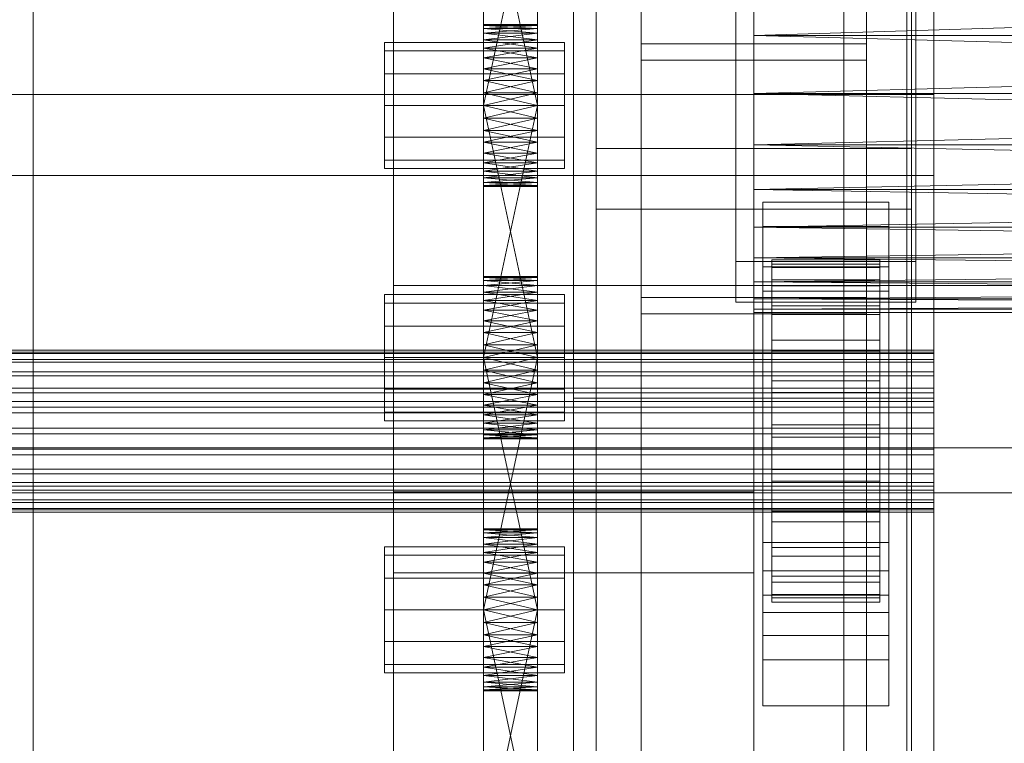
# Model space of a CAD drawing. Header units: millimetres. Extents: x -2233 to 61924, y -68080 to 6847.
# Tile 387 of 656: x 1398 to 1508, y -33416 to -33336. Entities that reach past the tile are written whole.
import ezdxf

# ---------------------------------------------------------------- set-up
doc = ezdxf.new("R2010")
doc.units = ezdxf.units.MM
for name, color, linetype, lineweight in [('COTAS_O', 1, 'Continuous', 0), ('frontal_C03', 7, 'Continuous', 0), ('frontal_secador', 7, 'Continuous', 0)]:
    doc.layers.add(name, color=color, linetype=linetype, lineweight=lineweight)
doc.dimstyles.new('R19_100', dxfattribs={"dimtxt": 250, "dimasz": 150, "dimexe": 150, "dimexo": 80, "dimgap": 100, "dimtad": 1, "dimtih": 1, "dimtoh": 1, "dimdsep": 46, "dimcen": 0.09, "dimadec": 0, "dimazin": 0, "dimtfac": 1, "dimtdec": 4, "dimtofl": 0, "dimtmove": 0, "dimatfit": 3, "dimfxl": 1, "dimtolj": 1, "dimtzin": 0, "dimarcsym": 0})

# ---------------------------------------------------------------- blocks, each defined once
blk = doc.blocks.new('DIM_R28_52')
at = {"layer": 'COTAS_O'}
for p, q in [((-1725, -33700), (-1575, -33655)), ((1725, -33700), (1575, -33655)), ((-1725, -34400), (-1725, -33700)), ((-1725, -33700), (1725, -33700)), ((-1725, -33700), (-1575, -33745)), ((1725, -33700), (1575, -33745)), ((1725, -34400), (1725, -33700))]:
    blk.add_line(p, q, dxfattribs=at)
blk.add_text('3450 O', height=250, dxfattribs=at).set_placement((0, -33600))

msp = doc.modelspace()

# ---------------------------------------------------------------- linework, layer by layer
at = {"layer": 'frontal_C03'}
for p, q in [((1500, -32314.944), (1500, -34875.113)), ((1500, -34879.011), (1500, -32318.841)), ((1467.5, -33340.464), (1467.5, -32745.504)), ((1492.5, -32745.504), (1492.5, -33340.464)), ((1467.5, -33366.821), (1467.5, -32771.861)), ((1492.5, -33366.821), (1492.5, -32771.861)), ((1490, -35975), (1490, -32996.942)), ((1497, -35975), (1497, -32996.942)), ((1462.5, -33350.274), (1462.5, -33024.805)), ((1497.5, -33024.805), (1497.5, -33350.274)), ((1462.5, -33357.011), (1462.5, -33031.542)), ((1497.5, -33357.011), (1497.5, -33031.542)), ((1460, -33378.004), (1460, -33108.512)), ((1500, -33378.004), (1500, -33108.512)), ((1440, -33465.833), (1440, -33118.927)), ((1480, -33118.927), (1480, -33465.833)), ((1440, -33127.91), (1440, -33474.816)), ((1480, -33474.816), (1480, -33127.91)), ((1490, -35975), (1490, -33266.434)), ((1497, -35975), (1497, -33266.434)), ((1460, -33547.668), (1460, -33278.176)), ((1500, -33278.176), (1500, -33547.668)), ((1467.5, -33282.68), (1467.5, -33338.657)), ((1492.5, -33338.657), (1492.5, -33282.68)), ((1467.5, -33879.447), (1467.5, -33284.487)), ((1492.5, -33284.487), (1492.5, -33879.447)), ((1462.5, -33619.765), (1462.5, -33294.297)), ((1497.5, -33294.297), (1497.5, -33619.765)), ((1462.5, -33626.502), (1462.5, -33301.034)), ((1497.5, -33626.502), (1497.5, -33301.034)), ((1478, -33362.834), (1478, -33302.028)), ((1498, -33302.028), (1498, -33362.834)), ((1478, -33306.519), (1478, -33367.325)), ((1498, -33367.325), (1498, -33306.519)), ((1467.5, -33905.804), (1467.5, -33310.844)), ((1492.5, -33905.804), (1492.5, -33310.844)), ((1467.5, -33312.65), (1467.5, -33368.627)), ((1492.5, -33312.65), (1492.5, -33368.627)), ((1460, -33586.646), (1460, -33317.154)), ((1500, -33586.646), (1500, -33317.154)), ((1460, -33329.281), (1460, -33378.004)), ((1460, -33598.772), (1460, -33329.281)), ((1500, -33378.004), (1500, -33329.281)), ((1500, -33329.281), (1500, -33598.772)), ((1492.5, -33338.657), (1467.5, -33338.657)), ((1467.5, -33338.657), (1467.5, -33368.627)), ((1492.5, -33368.627), (1492.5, -33338.657)), ((1467.5, -33366.821), (1467.5, -33340.464)), ((1467.5, -33340.464), (1492.5, -33340.464)), ((1492.5, -33340.464), (1492.5, -33366.821)), ((-1500, -33344.278), (1500, -33344.278)), ((1500, -33344.278), (1500, -33353.261)), ((1500, -33344.278), (1500, -33378.384)), ((1497.5, -33350.274), (1462.5, -33350.274)), ((1462.5, -33350.274), (1462.5, -33357.011)), ((1497.5, -33357.011), (1497.5, -33350.274)), ((1500, -33353.261), (-1500, -33353.261)), ((1500, -33387.367), (1500, -33353.261)), ((1481, -33358.936), (1481, -33356.241)), ((1481, -33356.241), (1495, -33356.241)), ((1481, -33397.168), (1481, -33356.241)), ((1495, -33356.241), (1495, -33358.936)), ((1495, -33356.241), (1495, -33397.168)), ((1462.5, -33357.011), (1497.5, -33357.011)), ((1495, -33358.936), (1481, -33358.936)), ((1481, -33358.936), (1481, -33399.863)), ((1495, -33399.863), (1495, -33358.936)), ((1498, -33362.834), (1478, -33362.834)), ((1478, -33362.834), (1478, -33367.325)), ((1482, -33372.651), (1482, -33362.657)), ((1482, -33362.657), (1482, -33363.478)), ((1482, -33362.657), (1494, -33362.657)), ((1482, -33363.131), (1482, -33362.657)), ((1494, -33363.478), (1494, -33362.657)), ((1494, -33362.657), (1494, -33372.651)), ((1494, -33362.657), (1494, -33363.131)), ((1498, -33367.325), (1498, -33362.834)), ((1481, -33366.122), (1481, -33363.428)), ((1481, -33363.428), (1495, -33363.428)), ((1481, -33404.355), (1481, -33363.428)), ((1482, -33372.875), (1482, -33363.131)), ((1482, -33363.131), (1494, -33363.131)), ((1482, -33364.866), (1482, -33363.131)), ((1482, -33373.04), (1482, -33363.478)), ((1482, -33363.478), (1482, -33365.536)), ((1482, -33363.478), (1494, -33363.478)), ((1494, -33363.131), (1494, -33372.875)), ((1494, -33363.131), (1494, -33364.866)), ((1494, -33365.536), (1494, -33363.478)), ((1494, -33363.478), (1494, -33373.04)), ((1495, -33363.428), (1495, -33366.122)), ((1495, -33363.428), (1495, -33404.355)), ((1482, -33373.697), (1482, -33364.866)), ((1482, -33364.866), (1494, -33364.866)), ((1482, -33367.745), (1482, -33364.866)), ((1494, -33364.866), (1494, -33373.697)), ((1494, -33364.866), (1494, -33367.745)), ((1495, -33366.122), (1481, -33366.122)), ((1481, -33366.122), (1481, -33407.05)), ((1482, -33374.015), (1482, -33365.536)), ((1482, -33365.536), (1482, -33368.693)), ((1482, -33365.536), (1494, -33365.536)), ((1494, -33368.693), (1494, -33365.536)), ((1494, -33365.536), (1494, -33374.015)), ((1495, -33407.05), (1495, -33366.122)), ((1492.5, -33366.821), (1467.5, -33366.821)), ((1478, -33367.325), (1498, -33367.325)), ((1482, -33375.061), (1482, -33367.745)), ((1482, -33367.745), (1494, -33367.745)), ((1482, -33371.571), (1482, -33367.745)), ((1494, -33367.745), (1494, -33375.061)), ((1494, -33367.745), (1494, -33371.571)), ((1467.5, -33368.627), (1492.5, -33368.627)), ((1482, -33375.51), (1482, -33368.693)), ((1482, -33368.693), (1482, -33372.732)), ((1482, -33368.693), (1494, -33368.693)), ((1494, -33372.732), (1494, -33368.693)), ((1494, -33368.693), (1494, -33375.51)), ((1482, -33376.873), (1482, -33371.571)), ((1482, -33371.571), (1494, -33371.571)), ((1482, -33376.083), (1482, -33371.571)), ((1494, -33371.571), (1494, -33376.873)), ((1494, -33371.571), (1494, -33376.083)), ((-1500, -33372.651), (1500, -33372.651)), ((1482, -33373.04), (1482, -33372.651)), ((1494, -33372.651), (1482, -33372.651)), ((1482, -33372.651), (1482, -33372.875)), ((1482, -33377.423), (1482, -33372.732)), ((1482, -33372.732), (1482, -33377.378)), ((1482, -33372.732), (1494, -33372.732)), ((1494, -33372.651), (1494, -33373.04)), ((1494, -33372.875), (1494, -33372.651)), ((1494, -33377.378), (1494, -33372.732)), ((1494, -33372.732), (1494, -33377.423)), ((1500, -33373.04), (1500, -33372.651)), ((1500, -33372.651), (1500, -33372.875)), ((-1500, -33372.875), (1500, -33372.875)), ((-1500, -33373.04), (1500, -33373.04)), ((-1500, -33373.697), (1500, -33373.697)), ((1494, -33372.875), (1482, -33372.875)), ((1482, -33372.875), (1482, -33373.697)), ((1482, -33374.015), (1482, -33373.04)), ((1494, -33373.04), (1482, -33373.04)), ((1494, -33373.697), (1482, -33373.697)), ((1482, -33373.697), (1482, -33375.061)), ((1494, -33373.697), (1494, -33372.875)), ((1494, -33373.04), (1494, -33374.015)), ((1494, -33375.061), (1494, -33373.697)), ((1500, -33372.875), (1500, -33373.697)), ((1500, -33374.015), (1500, -33373.04)), ((1500, -33373.697), (1500, -33375.061)), ((-1500, -33374.015), (1500, -33374.015)), ((1482, -33375.51), (1482, -33374.015)), ((1494, -33374.015), (1482, -33374.015)), ((1494, -33374.015), (1494, -33375.51)), ((1500, -33375.51), (1500, -33374.015)), ((-1500, -33375.061), (1500, -33375.061)), ((-1500, -33375.51), (1500, -33375.51)), ((1494, -33375.061), (1482, -33375.061)), ((1482, -33375.061), (1482, -33376.873)), ((1482, -33377.423), (1482, -33375.51)), ((1494, -33375.51), (1482, -33375.51)), ((1494, -33376.873), (1494, -33375.061)), ((1494, -33375.51), (1494, -33377.423)), ((1500, -33375.061), (1500, -33376.873)), ((1500, -33377.423), (1500, -33375.51)), ((-1500, -33376.873), (1500, -33376.873)), ((1482, -33379.011), (1482, -33376.083)), ((1482, -33376.083), (1494, -33376.083)), ((1482, -33380.975), (1482, -33376.083)), ((1494, -33376.873), (1482, -33376.873)), ((1482, -33376.873), (1482, -33379.011)), ((1494, -33376.083), (1494, -33379.011)), ((1494, -33376.083), (1494, -33380.975)), ((1494, -33379.011), (1494, -33376.873)), ((1500, -33376.873), (1500, -33379.011)), ((-1500, -33377.423), (1500, -33377.423)), ((1460, -33378.004), (1500, -33378.004)), ((1460, -33647.495), (1460, -33378.004)), ((1482, -33377.378), (1482, -33379.624)), ((1494, -33377.378), (1482, -33377.378)), ((1482, -33377.378), (1482, -33382.316)), ((1482, -33379.624), (1482, -33377.423)), ((1494, -33377.423), (1482, -33377.423)), ((1494, -33379.624), (1494, -33377.378)), ((1494, -33382.316), (1494, -33377.378)), ((1494, -33377.423), (1494, -33379.624)), ((1500, -33379.624), (1500, -33377.423)), ((1500, -33647.495), (1500, -33378.004)), ((1500, -33378.384), (-1500, -33378.384)), ((-1500, -33379.011), (1500, -33379.011)), ((1494, -33379.011), (1482, -33379.011)), ((1482, -33379.011), (1482, -33381.328)), ((1494, -33381.328), (1494, -33379.011)), ((1500, -33387.367), (1500, -33378.384)), ((1500, -33379.011), (1500, -33381.328)), ((1500, -33379.624), (-1500, -33379.624)), ((1482, -33379.624), (1494, -33379.624)), ((1482, -33381.963), (1482, -33379.624)), ((1494, -33379.624), (1494, -33381.963)), ((1500, -33381.963), (1500, -33379.624)), ((-1500, -33381.328), (1500, -33381.328)), ((1482, -33381.328), (1482, -33380.975)), ((1482, -33380.975), (1494, -33380.975)), ((1482, -33385.912), (1482, -33380.975)), ((1494, -33381.328), (1482, -33381.328)), ((1482, -33381.328), (1482, -33383.667)), ((1494, -33380.975), (1494, -33381.328)), ((1494, -33380.975), (1494, -33385.912)), ((1494, -33383.667), (1494, -33381.328)), ((1500, -33381.328), (1500, -33383.667)), ((-1500, -33381.963), (1500, -33381.963)), ((1482, -33384.28), (1482, -33381.963)), ((1482, -33381.963), (1482, -33382.316)), ((1494, -33381.963), (1482, -33381.963)), ((1482, -33382.316), (1482, -33387.207)), ((1482, -33382.316), (1494, -33382.316)), ((1494, -33382.316), (1494, -33381.963)), ((1494, -33381.963), (1494, -33384.28)), ((1494, -33387.207), (1494, -33382.316)), ((1500, -33384.28), (1500, -33381.963)), ((-1500, -33383.667), (1500, -33383.667)), ((1482, -33383.667), (1482, -33385.912)), ((1494, -33383.667), (1482, -33383.667)), ((1482, -33383.667), (1482, -33385.868)), ((1494, -33385.912), (1494, -33383.667)), ((1494, -33385.868), (1494, -33383.667)), ((1500, -33383.667), (1500, -33385.868)), ((-1500, -33384.28), (1500, -33384.28)), ((1482, -33386.418), (1482, -33384.28)), ((1482, -33384.28), (1482, -33387.207)), ((1494, -33384.28), (1482, -33384.28)), ((1494, -33387.207), (1494, -33384.28)), ((1494, -33384.28), (1494, -33386.418)), ((1500, -33386.418), (1500, -33384.28)), ((-1500, -33385.868), (1500, -33385.868)), ((-1500, -33386.418), (1500, -33386.418)), ((1482, -33385.868), (1482, -33390.559)), ((1494, -33385.868), (1482, -33385.868)), ((1482, -33385.868), (1482, -33387.781)), ((1482, -33385.912), (1494, -33385.912)), ((1482, -33390.559), (1482, -33385.912)), ((1482, -33388.23), (1482, -33386.418)), ((1482, -33386.418), (1482, -33391.72)), ((1494, -33386.418), (1482, -33386.418)), ((1494, -33390.559), (1494, -33385.868)), ((1494, -33387.781), (1494, -33385.868)), ((1494, -33385.912), (1494, -33390.559)), ((1494, -33391.72), (1494, -33386.418)), ((1494, -33386.418), (1494, -33388.23)), ((1500, -33385.868), (1500, -33387.781)), ((1500, -33388.23), (1500, -33386.418)), ((-1500, -33387.367), (1500, -33387.367)), ((-1500, -33387.781), (1500, -33387.781)), ((1482, -33387.207), (1482, -33391.72)), ((1482, -33387.207), (1494, -33387.207)), ((1482, -33387.781), (1482, -33394.598)), ((1494, -33387.781), (1482, -33387.781)), ((1482, -33387.781), (1482, -33389.276)), ((1494, -33391.72), (1494, -33387.207)), ((1494, -33394.598), (1494, -33387.781)), ((1494, -33389.276), (1494, -33387.781)), ((1500, -33387.781), (1500, -33389.276)), ((-1500, -33388.23), (1500, -33388.23)), ((1440, -33397.401), (1440, -33388.418)), ((1440, -33388.418), (1480, -33388.418)), ((1440, -33735.325), (1440, -33388.418)), ((1480, -33388.418), (1480, -33397.401)), ((1480, -33388.418), (1480, -33735.325)), ((1482, -33389.594), (1482, -33388.23)), ((1482, -33388.23), (1482, -33395.546)), ((1494, -33388.23), (1482, -33388.23)), ((1494, -33395.546), (1494, -33388.23)), ((1494, -33388.23), (1494, -33389.594)), ((1500, -33389.594), (1500, -33388.23)), ((-1500, -33389.276), (1500, -33389.276)), ((-1500, -33389.594), (1500, -33389.594)), ((1482, -33389.276), (1482, -33397.754)), ((1494, -33389.276), (1482, -33389.276)), ((1482, -33389.276), (1482, -33390.251)), ((1482, -33390.416), (1482, -33389.594)), ((1482, -33389.594), (1482, -33398.425)), ((1494, -33389.594), (1482, -33389.594)), ((1494, -33397.754), (1494, -33389.276)), ((1494, -33390.251), (1494, -33389.276)), ((1494, -33398.425), (1494, -33389.594)), ((1494, -33389.594), (1494, -33390.416)), ((1500, -33389.276), (1500, -33390.251)), ((1500, -33390.416), (1500, -33389.594)), ((-1500, -33390.251), (1500, -33390.251)), ((-1500, -33390.416), (1500, -33390.416)), ((-1500, -33390.64), (1500, -33390.64)), ((1482, -33390.251), (1482, -33399.813)), ((1494, -33390.251), (1482, -33390.251)), ((1482, -33390.251), (1482, -33390.64)), ((1482, -33390.64), (1482, -33390.416)), ((1482, -33390.416), (1482, -33400.16)), ((1494, -33390.416), (1482, -33390.416)), ((1482, -33390.559), (1494, -33390.559)), ((1482, -33394.598), (1482, -33390.559)), ((1482, -33390.64), (1482, -33400.634)), ((1494, -33390.64), (1482, -33390.64)), ((1494, -33399.813), (1494, -33390.251)), ((1494, -33390.64), (1494, -33390.251)), ((1494, -33400.16), (1494, -33390.416)), ((1494, -33390.416), (1494, -33390.64)), ((1494, -33390.559), (1494, -33394.598)), ((1494, -33400.634), (1494, -33390.64)), ((1500, -33390.251), (1500, -33390.64)), ((1500, -33390.64), (1500, -33390.416)), ((1482, -33391.72), (1482, -33395.546)), ((1482, -33391.72), (1494, -33391.72)), ((1494, -33395.546), (1494, -33391.72)), ((1481, -33404.351), (1481, -33394.02)), ((1481, -33394.02), (1495, -33394.02)), ((1481, -33401.816), (1481, -33394.02)), ((1482, -33394.598), (1494, -33394.598)), ((1482, -33397.754), (1482, -33394.598)), ((1494, -33394.598), (1494, -33397.754)), ((1495, -33394.02), (1495, -33404.351)), ((1495, -33394.02), (1495, -33401.816)), ((1482, -33395.546), (1482, -33398.425)), ((1482, -33395.546), (1494, -33395.546)), ((1494, -33398.425), (1494, -33395.546)), ((1480, -33397.401), (1440, -33397.401)), ((1440, -33397.401), (1440, -33744.308)), ((1480, -33744.308), (1480, -33397.401)), ((1495, -33397.168), (1481, -33397.168)), ((1481, -33397.168), (1481, -33399.863)), ((1482, -33397.754), (1494, -33397.754)), ((1482, -33399.813), (1482, -33397.754)), ((1494, -33397.754), (1494, -33399.813)), ((1495, -33399.863), (1495, -33397.168)), ((1482, -33398.425), (1482, -33400.16)), ((1482, -33398.425), (1494, -33398.425)), ((1494, -33400.16), (1494, -33398.425)), ((1481, -33399.863), (1495, -33399.863)), ((1482, -33399.813), (1494, -33399.813)), ((1482, -33400.634), (1482, -33399.813)), ((1494, -33399.813), (1494, -33400.634)), ((1482, -33400.16), (1482, -33400.634)), ((1482, -33400.16), (1494, -33400.16)), ((1482, -33400.634), (1494, -33400.634)), ((1494, -33400.634), (1494, -33400.16)), ((1495, -33401.816), (1481, -33401.816)), ((1481, -33401.816), (1481, -33412.147)), ((1495, -33412.147), (1495, -33401.816)), ((1481, -33404.351), (1481, -33412.147)), ((1495, -33404.355), (1481, -33404.355)), ((1481, -33404.355), (1481, -33407.05)), ((1495, -33412.147), (1495, -33404.351)), ((1495, -33407.05), (1495, -33404.355)), ((1481, -33407.05), (1495, -33407.05)), ((1481, -33412.147), (1495, -33412.147))]:
    msp.add_line(p, q, dxfattribs=at)
at = {"layer": 'frontal_secador'}
for p, q in [((1400, -36000), (1400, -33000)), ((1400, -36000), (1400, -33075)), ((1400, -34600), (1400, -33075)), ((1400, -35940), (1400, -33075)), ((1400, -34650), (1400, -33075)), ((1480, -33098.5), (1480, -33359)), ((1480, -33354.82), (1480, -33098.5)), ((1480, -33354.82), (1480, -33117.12)), ((1480, -33122.82), (1480, -33337.72)), ((1480, -33122.82), (1480, -33359)), ((1480, -33136.5), (1480, -33337.72)), ((1400, -36000), (1400, -33250)), ((1450, -33348.281), (1450, -33309.481)), ((1456, -33309.481), (1456, -33348.281)), ((1450, -33311.136), (1450, -33348.281)), ((1456, -33348.281), (1456, -33311.136)), ((1450, -33348.281), (1450, -33313.414)), ((1456, -33313.414), (1456, -33348.281)), ((1450, -33345.5), (1450, -33316.092)), ((1450, -33348.281), (1450, -33316.092)), ((1456, -33316.092), (1456, -33345.5)), ((1456, -33316.092), (1456, -33348.281)), ((1450, -33317.5), (1450, -33345.5)), ((1456, -33345.5), (1450, -33317.5)), ((1456, -33317.5), (1450, -33345.5)), ((1456, -33345.5), (1456, -33317.5)), ((1480, -33337.72), (1480, -33330.5)), ((1480, -33344.18), (1480, -33330.5)), ((1480, -33354.82), (1480, -33330.5)), ((1715, -33330.5), (1480, -33337.72)), ((1450, -33336.611), (1450, -33336.5)), ((1456, -33336.611), (1450, -33336.5)), ((1456, -33336.5), (1450, -33336.5)), ((1456, -33336.5), (1450, -33336.611)), ((1450, -33336.611), (1450, -33337.481)), ((1450, -33336.94), (1450, -33336.611)), ((1450, -33336.611), (1450, -33339.136)), ((1456, -33336.94), (1450, -33336.611)), ((1456, -33336.611), (1450, -33336.611)), ((1456, -33336.611), (1450, -33336.94)), ((1456, -33336.611), (1456, -33336.5)), ((1456, -33337.481), (1456, -33336.611)), ((1456, -33336.611), (1456, -33336.94)), ((1456, -33339.136), (1456, -33336.611)), ((1450, -33337.481), (1450, -33336.94)), ((1456, -33337.481), (1450, -33336.94)), ((1456, -33336.94), (1450, -33336.94)), ((1456, -33336.94), (1450, -33337.481)), ((1450, -33337.481), (1450, -33339.136)), ((1450, -33338.219), (1450, -33337.481)), ((1450, -33341.414), (1450, -33337.481)), ((1450, -33376.281), (1450, -33337.481)), ((1456, -33338.219), (1450, -33337.481)), ((1456, -33337.481), (1450, -33337.481)), ((1456, -33337.481), (1450, -33338.219)), ((1456, -33336.94), (1456, -33337.481)), ((1456, -33339.136), (1456, -33337.481)), ((1456, -33337.481), (1456, -33338.219)), ((1456, -33337.481), (1456, -33341.414)), ((1456, -33337.481), (1456, -33376.281)), ((1480, -33337.72), (1480, -33349.88)), ((1480, -33344.18), (1480, -33337.72)), ((1480, -33337.72), (1480, -33359)), ((1715, -33344.18), (1480, -33337.72)), ((1715, -33337.72), (1480, -33337.72)), ((1715, -33337.72), (1480, -33344.18)), ((1439, -33339.438), (1439, -33338.5)), ((1459, -33338.5), (1439, -33338.5)), ((1450, -33339.136), (1450, -33338.219)), ((1456, -33339.136), (1450, -33338.219)), ((1456, -33338.219), (1450, -33338.219)), ((1456, -33338.219), (1450, -33339.136)), ((1456, -33338.219), (1456, -33339.136)), ((1459, -33339.438), (1459, -33338.5)), ((1439, -33342), (1439, -33339.438)), ((1459, -33339.438), (1439, -33339.438)), ((1450, -33339.136), (1450, -33341.414)), ((1450, -33340.21), (1450, -33339.136)), ((1450, -33339.136), (1450, -33344.092)), ((1450, -33339.136), (1450, -33376.281)), ((1456, -33340.21), (1450, -33339.136)), ((1456, -33339.136), (1450, -33339.136)), ((1456, -33339.136), (1450, -33340.21)), ((1456, -33341.414), (1456, -33339.136)), ((1456, -33339.136), (1456, -33340.21)), ((1456, -33344.092), (1456, -33339.136)), ((1456, -33376.281), (1456, -33339.136)), ((1459, -33342), (1459, -33339.438)), ((1450, -33341.414), (1450, -33340.21)), ((1456, -33341.414), (1450, -33340.21)), ((1456, -33340.21), (1450, -33340.21)), ((1456, -33340.21), (1450, -33341.414)), ((1456, -33340.21), (1456, -33341.414)), ((1439, -33345.5), (1439, -33342)), ((1459, -33342), (1439, -33342)), ((1450, -33341.414), (1450, -33344.092)), ((1450, -33342.719), (1450, -33341.414)), ((1450, -33376.281), (1450, -33341.414)), ((1456, -33342.719), (1450, -33341.414)), ((1456, -33341.414), (1450, -33341.414)), ((1456, -33341.414), (1450, -33342.719)), ((1456, -33344.092), (1456, -33341.414)), ((1456, -33341.414), (1456, -33342.719)), ((1456, -33341.414), (1456, -33376.281)), ((1459, -33345.5), (1459, -33342)), ((1450, -33344.092), (1450, -33342.719)), ((1456, -33344.092), (1450, -33342.719)), ((1456, -33342.719), (1450, -33342.719)), ((1456, -33342.719), (1450, -33344.092)), ((1456, -33342.719), (1456, -33344.092)), ((1450, -33373.5), (1450, -33344.092)), ((1450, -33344.092), (1450, -33345.5)), ((1450, -33376.281), (1450, -33344.092)), ((1456, -33345.5), (1450, -33344.092)), ((1456, -33344.092), (1450, -33344.092)), ((1456, -33344.092), (1450, -33345.5)), ((1456, -33344.092), (1456, -33373.5)), ((1456, -33345.5), (1456, -33344.092)), ((1456, -33344.092), (1456, -33376.281)), ((1480, -33349.88), (1480, -33344.18)), ((1480, -33354.82), (1480, -33344.18)), ((1715, -33349.88), (1480, -33344.18)), ((1715, -33344.18), (1480, -33344.18)), ((1715, -33344.18), (1480, -33349.88)), ((1439, -33345.5), (1439, -33349)), ((1439, -33345.5), (1459, -33345.5)), ((1450, -33345.5), (1450, -33373.5)), ((1456, -33373.5), (1450, -33345.5)), ((1456, -33345.5), (1450, -33345.5)), ((1456, -33345.5), (1450, -33373.5)), ((1450, -33348.281), (1450, -33345.5)), ((1450, -33345.5), (1450, -33346.908)), ((1456, -33345.5), (1450, -33346.908)), ((1456, -33346.908), (1450, -33345.5)), ((1456, -33373.5), (1456, -33345.5)), ((1456, -33345.5), (1456, -33348.281)), ((1456, -33346.908), (1456, -33345.5)), ((1459, -33349), (1459, -33345.5)), ((1450, -33346.908), (1450, -33348.281)), ((1456, -33346.908), (1450, -33346.908)), ((1456, -33346.908), (1450, -33348.281)), ((1456, -33348.281), (1450, -33346.908)), ((1456, -33348.281), (1456, -33346.908)), ((1450, -33350.79), (1450, -33348.281)), ((1450, -33348.281), (1450, -33349.586)), ((1450, -33352.781), (1450, -33348.281)), ((1450, -33354.5), (1450, -33348.281)), ((1456, -33348.281), (1450, -33348.281)), ((1456, -33348.281), (1450, -33349.586)), ((1456, -33349.586), (1450, -33348.281)), ((1456, -33348.281), (1456, -33350.79)), ((1456, -33349.586), (1456, -33348.281)), ((1456, -33348.281), (1456, -33352.781)), ((1456, -33348.281), (1456, -33354.5)), ((1439, -33349), (1439, -33351.562)), ((1459, -33349), (1439, -33349)), ((1450, -33349.586), (1450, -33350.79)), ((1456, -33349.586), (1450, -33349.586)), ((1456, -33349.586), (1450, -33350.79)), ((1456, -33350.79), (1450, -33349.586)), ((1456, -33350.79), (1456, -33349.586)), ((1459, -33349), (1459, -33351.562)), ((1450, -33352.781), (1450, -33350.79)), ((1450, -33350.79), (1450, -33351.864)), ((1456, -33350.79), (1450, -33350.79)), ((1456, -33350.79), (1450, -33351.864)), ((1456, -33351.864), (1450, -33350.79)), ((1456, -33350.79), (1456, -33352.781)), ((1456, -33351.864), (1456, -33350.79)), ((1480, -33349.88), (1480, -33359)), ((1480, -33354.82), (1480, -33349.88)), ((1715, -33354.82), (1480, -33349.88)), ((1715, -33349.88), (1480, -33349.88)), ((1715, -33349.88), (1480, -33354.82)), ((1439, -33351.562), (1439, -33352.5)), ((1459, -33351.562), (1439, -33351.562)), ((1450, -33351.864), (1450, -33352.781)), ((1456, -33351.864), (1450, -33351.864)), ((1456, -33351.864), (1450, -33352.781)), ((1456, -33352.781), (1450, -33351.864)), ((1456, -33352.781), (1456, -33351.864)), ((1459, -33351.562), (1459, -33352.5)), ((1459, -33352.5), (1439, -33352.5)), ((1450, -33354.06), (1450, -33352.781)), ((1450, -33352.781), (1450, -33353.519)), ((1450, -33354.5), (1450, -33352.781)), ((1456, -33352.781), (1450, -33352.781)), ((1456, -33352.781), (1450, -33353.519)), ((1456, -33353.519), (1450, -33352.781)), ((1456, -33352.781), (1456, -33354.06)), ((1456, -33353.519), (1456, -33352.781)), ((1456, -33352.781), (1456, -33354.5)), ((1450, -33353.519), (1450, -33354.06)), ((1456, -33353.519), (1450, -33353.519)), ((1456, -33353.519), (1450, -33354.06)), ((1456, -33354.06), (1450, -33353.519)), ((1450, -33354.5), (1450, -33354.06)), ((1450, -33354.06), (1450, -33354.389)), ((1456, -33354.06), (1450, -33354.06)), ((1456, -33354.06), (1450, -33354.389)), ((1456, -33354.389), (1450, -33354.06)), ((1456, -33354.06), (1456, -33353.519)), ((1456, -33354.06), (1456, -33354.5)), ((1456, -33354.389), (1456, -33354.06)), ((1450, -33354.389), (1450, -33354.5)), ((1456, -33354.389), (1450, -33354.389)), ((1456, -33354.389), (1450, -33354.5)), ((1456, -33354.5), (1450, -33354.389)), ((1456, -33354.5), (1450, -33354.5)), ((1456, -33354.5), (1456, -33354.389)), ((1480, -33359), (1480, -33354.82)), ((1480, -33362.42), (1480, -33354.82)), ((1480, -33366.98), (1480, -33354.82)), ((1715, -33359), (1480, -33354.82)), ((1715, -33354.82), (1480, -33354.82)), ((1715, -33354.82), (1480, -33359)), ((1480, -33359), (1480, -33365.08)), ((1480, -33362.42), (1480, -33359)), ((1480, -33359), (1480, -33368.12)), ((1480, -33359), (1480, -33366.98)), ((1715, -33362.42), (1480, -33359)), ((1715, -33359), (1480, -33359)), ((1715, -33359), (1480, -33362.42)), ((1480, -33365.08), (1480, -33362.42)), ((1480, -33366.98), (1480, -33362.42)), ((1715, -33365.08), (1480, -33362.42)), ((1715, -33362.42), (1480, -33362.42)), ((1715, -33362.42), (1480, -33365.08)), ((1450, -33364.611), (1450, -33364.5)), ((1456, -33364.611), (1450, -33364.5)), ((1456, -33364.5), (1450, -33364.5)), ((1456, -33364.5), (1450, -33364.611)), ((1450, -33364.611), (1450, -33365.481)), ((1450, -33364.94), (1450, -33364.611)), ((1450, -33364.611), (1450, -33367.136)), ((1456, -33364.94), (1450, -33364.611)), ((1456, -33364.611), (1450, -33364.611)), ((1456, -33364.611), (1450, -33364.94)), ((1450, -33365.481), (1450, -33364.94)), ((1456, -33365.481), (1450, -33364.94)), ((1456, -33364.94), (1450, -33364.94)), ((1456, -33364.94), (1450, -33365.481)), ((1456, -33364.611), (1456, -33364.5)), ((1456, -33365.481), (1456, -33364.611)), ((1456, -33364.611), (1456, -33364.94)), ((1456, -33367.136), (1456, -33364.611)), ((1456, -33364.94), (1456, -33365.481)), ((1480, -33365.08), (1480, -33368.12)), ((1480, -33366.98), (1480, -33365.08)), ((1715, -33366.98), (1480, -33365.08)), ((1715, -33365.08), (1480, -33365.08)), ((1715, -33365.08), (1480, -33366.98)), ((1440, -33365.5), (1710, -33365.5)), ((1440, -33383.5), (1440, -33365.5)), ((1450, -33365.481), (1450, -33367.136)), ((1450, -33366.219), (1450, -33365.481)), ((1450, -33369.414), (1450, -33365.481)), ((1450, -33404.281), (1450, -33365.481)), ((1456, -33366.219), (1450, -33365.481)), ((1456, -33365.481), (1450, -33365.481)), ((1456, -33365.481), (1450, -33366.219)), ((1456, -33367.136), (1456, -33365.481)), ((1456, -33365.481), (1456, -33366.219)), ((1456, -33365.481), (1456, -33369.414)), ((1456, -33365.481), (1456, -33404.281)), ((1439, -33367.438), (1439, -33366.5)), ((1459, -33366.5), (1439, -33366.5)), ((1450, -33367.136), (1450, -33366.219)), ((1456, -33367.136), (1450, -33366.219)), ((1456, -33366.219), (1450, -33366.219)), ((1456, -33366.219), (1450, -33367.136)), ((1450, -33367.136), (1450, -33369.414)), ((1450, -33368.21), (1450, -33367.136)), ((1450, -33367.136), (1450, -33372.092)), ((1450, -33367.136), (1450, -33404.281)), ((1456, -33368.21), (1450, -33367.136)), ((1456, -33367.136), (1450, -33367.136)), ((1456, -33367.136), (1450, -33368.21)), ((1456, -33366.219), (1456, -33367.136)), ((1456, -33369.414), (1456, -33367.136)), ((1456, -33367.136), (1456, -33368.21)), ((1456, -33372.092), (1456, -33367.136)), ((1456, -33404.281), (1456, -33367.136)), ((1459, -33367.438), (1459, -33366.5)), ((1480, -33368.5), (1480, -33366.98)), ((1480, -33366.98), (1480, -33368.12)), ((1715, -33368.12), (1480, -33366.98)), ((1715, -33366.98), (1480, -33366.98)), ((1715, -33366.98), (1480, -33368.12)), ((1439, -33370), (1439, -33367.438)), ((1459, -33367.438), (1439, -33367.438)), ((1450, -33369.414), (1450, -33368.21)), ((1456, -33369.414), (1450, -33368.21)), ((1456, -33368.21), (1450, -33368.21)), ((1456, -33368.21), (1450, -33369.414)), ((1456, -33368.21), (1456, -33369.414)), ((1459, -33370), (1459, -33367.438)), ((1480, -33368.12), (1480, -33368.5)), ((1715, -33368.5), (1480, -33368.12)), ((1715, -33368.12), (1480, -33368.12)), ((1715, -33368.12), (1480, -33368.5)), ((1450, -33369.414), (1450, -33372.092)), ((1450, -33370.719), (1450, -33369.414)), ((1450, -33404.281), (1450, -33369.414)), ((1456, -33370.719), (1450, -33369.414)), ((1456, -33369.414), (1450, -33369.414)), ((1456, -33369.414), (1450, -33370.719)), ((1456, -33372.092), (1456, -33369.414)), ((1456, -33369.414), (1456, -33370.719)), ((1456, -33369.414), (1456, -33404.281)), ((1480, -33368.5), (1715, -33368.5)), ((1439, -33373.5), (1439, -33370)), ((1459, -33370), (1439, -33370)), ((1459, -33373.5), (1459, -33370)), ((1450, -33372.092), (1450, -33370.719)), ((1456, -33372.092), (1450, -33370.719)), ((1456, -33370.719), (1450, -33370.719)), ((1456, -33370.719), (1450, -33372.092)), ((1456, -33370.719), (1456, -33372.092)), ((1450, -33401.5), (1450, -33372.092)), ((1450, -33372.092), (1450, -33373.5)), ((1450, -33404.281), (1450, -33372.092)), ((1456, -33373.5), (1450, -33372.092)), ((1456, -33372.092), (1450, -33372.092)), ((1456, -33372.092), (1450, -33373.5)), ((1456, -33372.092), (1456, -33401.5)), ((1456, -33373.5), (1456, -33372.092)), ((1456, -33372.092), (1456, -33404.281)), ((1439, -33373.5), (1439, -33377)), ((1439, -33373.5), (1459, -33373.5)), ((1450, -33373.5), (1450, -33401.5)), ((1456, -33401.5), (1450, -33373.5)), ((1456, -33373.5), (1450, -33373.5)), ((1456, -33373.5), (1450, -33401.5)), ((1450, -33376.281), (1450, -33373.5)), ((1450, -33373.5), (1450, -33374.908)), ((1456, -33373.5), (1450, -33374.908)), ((1456, -33374.908), (1450, -33373.5)), ((1456, -33401.5), (1456, -33373.5)), ((1456, -33373.5), (1456, -33376.281)), ((1456, -33374.908), (1456, -33373.5)), ((1459, -33377), (1459, -33373.5)), ((1450, -33374.908), (1450, -33376.281)), ((1456, -33374.908), (1450, -33374.908)), ((1456, -33374.908), (1450, -33376.281)), ((1456, -33376.281), (1450, -33374.908)), ((1456, -33376.281), (1456, -33374.908)), ((1439, -33377), (1439, -33379.562)), ((1459, -33377), (1439, -33377)), ((1450, -33378.79), (1450, -33376.281)), ((1450, -33376.281), (1450, -33377.586)), ((1450, -33380.781), (1450, -33376.281)), ((1450, -33382.5), (1450, -33376.281)), ((1456, -33376.281), (1450, -33376.281)), ((1456, -33376.281), (1450, -33377.586)), ((1456, -33377.586), (1450, -33376.281)), ((1456, -33376.281), (1456, -33378.79)), ((1456, -33377.586), (1456, -33376.281)), ((1456, -33376.281), (1456, -33380.781)), ((1456, -33376.281), (1456, -33382.5)), ((1459, -33377), (1459, -33379.562)), ((1450, -33377.586), (1450, -33378.79)), ((1456, -33377.586), (1450, -33377.586)), ((1456, -33377.586), (1450, -33378.79)), ((1456, -33378.79), (1450, -33377.586)), ((1456, -33378.79), (1456, -33377.586)), ((1450, -33380.781), (1450, -33378.79)), ((1450, -33378.79), (1450, -33379.864)), ((1456, -33378.79), (1450, -33378.79)), ((1456, -33378.79), (1450, -33379.864)), ((1456, -33379.864), (1450, -33378.79)), ((1456, -33378.79), (1456, -33380.781)), ((1456, -33379.864), (1456, -33378.79)), ((1439, -33379.562), (1439, -33380.5)), ((1459, -33379.562), (1439, -33379.562)), ((1450, -33379.864), (1450, -33380.781)), ((1456, -33379.864), (1450, -33379.864)), ((1456, -33379.864), (1450, -33380.781)), ((1456, -33380.781), (1450, -33379.864)), ((1456, -33380.781), (1456, -33379.864)), ((1459, -33379.562), (1459, -33380.5)), ((1459, -33380.5), (1439, -33380.5)), ((1450, -33382.06), (1450, -33380.781)), ((1450, -33380.781), (1450, -33381.519)), ((1450, -33382.5), (1450, -33380.781)), ((1456, -33380.781), (1450, -33380.781)), ((1456, -33380.781), (1450, -33381.519)), ((1456, -33381.519), (1450, -33380.781)), ((1456, -33380.781), (1456, -33382.06)), ((1456, -33381.519), (1456, -33380.781)), ((1456, -33380.781), (1456, -33382.5)), ((1450, -33381.519), (1450, -33382.06)), ((1456, -33381.519), (1450, -33381.519)), ((1456, -33381.519), (1450, -33382.06)), ((1456, -33382.06), (1450, -33381.519)), ((1450, -33382.5), (1450, -33382.06)), ((1450, -33382.06), (1450, -33382.389)), ((1456, -33382.06), (1450, -33382.06)), ((1456, -33382.06), (1450, -33382.389)), ((1456, -33382.389), (1450, -33382.06)), ((1450, -33382.389), (1450, -33382.5)), ((1456, -33382.389), (1450, -33382.389)), ((1456, -33382.389), (1450, -33382.5)), ((1456, -33382.5), (1450, -33382.389)), ((1456, -33382.5), (1450, -33382.5)), ((1456, -33382.06), (1456, -33381.519)), ((1456, -33382.06), (1456, -33382.5)), ((1456, -33382.389), (1456, -33382.06)), ((1456, -33382.5), (1456, -33382.389)), ((1325, -33383.5), (2125, -33383.5)), ((1440, -33383.5), (1710, -33383.5)), ((1325, -33388.5), (2125, -33388.5)), ((1450, -33392.611), (1450, -33392.5)), ((1456, -33392.611), (1450, -33392.5)), ((1456, -33392.5), (1450, -33392.5)), ((1456, -33392.5), (1450, -33392.611)), ((1450, -33392.611), (1450, -33393.481)), ((1450, -33392.94), (1450, -33392.611)), ((1450, -33392.611), (1450, -33395.136)), ((1456, -33392.94), (1450, -33392.611)), ((1456, -33392.611), (1450, -33392.611)), ((1456, -33392.611), (1450, -33392.94)), ((1450, -33393.481), (1450, -33392.94)), ((1456, -33393.481), (1450, -33392.94)), ((1456, -33392.94), (1450, -33392.94)), ((1456, -33392.94), (1450, -33393.481)), ((1450, -33393.481), (1450, -33395.136)), ((1450, -33394.219), (1450, -33393.481)), ((1450, -33397.414), (1450, -33393.481)), ((1450, -33432.281), (1450, -33393.481)), ((1456, -33394.219), (1450, -33393.481)), ((1456, -33393.481), (1450, -33393.481)), ((1456, -33393.481), (1450, -33394.219)), ((1456, -33392.611), (1456, -33392.5)), ((1456, -33393.481), (1456, -33392.611)), ((1456, -33392.611), (1456, -33392.94)), ((1456, -33395.136), (1456, -33392.611)), ((1456, -33392.94), (1456, -33393.481)), ((1456, -33395.136), (1456, -33393.481)), ((1456, -33393.481), (1456, -33394.219)), ((1456, -33393.481), (1456, -33397.414)), ((1456, -33393.481), (1456, -33432.281)), ((1439, -33395.438), (1439, -33394.5)), ((1459, -33394.5), (1439, -33394.5)), ((1450, -33395.136), (1450, -33394.219)), ((1456, -33395.136), (1450, -33394.219)), ((1456, -33394.219), (1450, -33394.219)), ((1456, -33394.219), (1450, -33395.136)), ((1456, -33394.219), (1456, -33395.136)), ((1459, -33395.438), (1459, -33394.5)), ((1439, -33398), (1439, -33395.438)), ((1459, -33395.438), (1439, -33395.438)), ((1450, -33395.136), (1450, -33397.414)), ((1450, -33396.21), (1450, -33395.136)), ((1450, -33395.136), (1450, -33400.092)), ((1450, -33395.136), (1450, -33432.281)), ((1456, -33396.21), (1450, -33395.136)), ((1456, -33395.136), (1450, -33395.136)), ((1456, -33395.136), (1450, -33396.21)), ((1456, -33397.414), (1456, -33395.136)), ((1456, -33395.136), (1456, -33396.21)), ((1456, -33400.092), (1456, -33395.136)), ((1456, -33432.281), (1456, -33395.136)), ((1459, -33398), (1459, -33395.438)), ((1450, -33397.414), (1450, -33396.21)), ((1456, -33397.414), (1450, -33396.21)), ((1456, -33396.21), (1450, -33396.21)), ((1456, -33396.21), (1450, -33397.414)), ((1456, -33396.21), (1456, -33397.414)), ((1450, -33397.414), (1450, -33400.092)), ((1450, -33398.719), (1450, -33397.414)), ((1450, -33432.281), (1450, -33397.414)), ((1456, -33398.719), (1450, -33397.414)), ((1456, -33397.414), (1450, -33397.414)), ((1456, -33397.414), (1450, -33398.719)), ((1456, -33400.092), (1456, -33397.414)), ((1456, -33397.414), (1456, -33398.719)), ((1456, -33397.414), (1456, -33432.281)), ((1439, -33401.5), (1439, -33398)), ((1459, -33398), (1439, -33398)), ((1450, -33400.092), (1450, -33398.719)), ((1456, -33400.092), (1450, -33398.719)), ((1456, -33398.719), (1450, -33398.719)), ((1456, -33398.719), (1450, -33400.092)), ((1456, -33398.719), (1456, -33400.092)), ((1459, -33401.5), (1459, -33398)), ((1450, -33429.5), (1450, -33400.092)), ((1450, -33400.092), (1450, -33401.5)), ((1450, -33432.281), (1450, -33400.092)), ((1456, -33401.5), (1450, -33400.092)), ((1456, -33400.092), (1450, -33400.092)), ((1456, -33400.092), (1450, -33401.5)), ((1456, -33400.092), (1456, -33429.5)), ((1456, -33401.5), (1456, -33400.092)), ((1456, -33400.092), (1456, -33432.281)), ((1439, -33401.5), (1439, -33405)), ((1439, -33401.5), (1459, -33401.5)), ((1450, -33401.5), (1450, -33429.5)), ((1456, -33429.5), (1450, -33401.5)), ((1456, -33401.5), (1450, -33401.5)), ((1456, -33401.5), (1450, -33429.5)), ((1450, -33404.281), (1450, -33401.5)), ((1450, -33401.5), (1450, -33402.908)), ((1456, -33401.5), (1450, -33402.908)), ((1456, -33402.908), (1450, -33401.5)), ((1456, -33429.5), (1456, -33401.5)), ((1456, -33401.5), (1456, -33404.281)), ((1456, -33402.908), (1456, -33401.5)), ((1459, -33405), (1459, -33401.5)), ((1450, -33402.908), (1450, -33404.281)), ((1456, -33402.908), (1450, -33402.908)), ((1456, -33402.908), (1450, -33404.281)), ((1456, -33404.281), (1450, -33402.908)), ((1456, -33404.281), (1456, -33402.908)), ((1450, -33406.79), (1450, -33404.281)), ((1450, -33404.281), (1450, -33405.586)), ((1450, -33408.781), (1450, -33404.281)), ((1450, -33410.5), (1450, -33404.281)), ((1456, -33404.281), (1450, -33404.281)), ((1456, -33404.281), (1450, -33405.586)), ((1456, -33405.586), (1450, -33404.281)), ((1456, -33404.281), (1456, -33406.79)), ((1456, -33405.586), (1456, -33404.281)), ((1456, -33404.281), (1456, -33408.781)), ((1456, -33404.281), (1456, -33410.5)), ((1439, -33405), (1439, -33407.562)), ((1459, -33405), (1439, -33405)), ((1459, -33405), (1459, -33407.562)), ((1450, -33405.586), (1450, -33406.79)), ((1456, -33405.586), (1450, -33405.586)), ((1456, -33405.586), (1450, -33406.79)), ((1456, -33406.79), (1450, -33405.586)), ((1456, -33406.79), (1456, -33405.586)), ((1439, -33407.562), (1439, -33408.5)), ((1459, -33407.562), (1439, -33407.562)), ((1450, -33408.781), (1450, -33406.79)), ((1450, -33406.79), (1450, -33407.864)), ((1456, -33406.79), (1450, -33406.79)), ((1456, -33406.79), (1450, -33407.864)), ((1456, -33407.864), (1450, -33406.79)), ((1456, -33406.79), (1456, -33408.781)), ((1456, -33407.864), (1456, -33406.79)), ((1459, -33407.562), (1459, -33408.5)), ((1459, -33408.5), (1439, -33408.5)), ((1450, -33407.864), (1450, -33408.781)), ((1456, -33407.864), (1450, -33407.864)), ((1456, -33407.864), (1450, -33408.781)), ((1456, -33408.781), (1450, -33407.864)), ((1450, -33410.06), (1450, -33408.781)), ((1450, -33408.781), (1450, -33409.519)), ((1450, -33410.5), (1450, -33408.781)), ((1456, -33408.781), (1450, -33408.781)), ((1456, -33408.781), (1450, -33409.519)), ((1456, -33409.519), (1450, -33408.781)), ((1456, -33408.781), (1456, -33407.864)), ((1456, -33408.781), (1456, -33410.06)), ((1456, -33409.519), (1456, -33408.781)), ((1456, -33408.781), (1456, -33410.5)), ((1450, -33409.519), (1450, -33410.06)), ((1456, -33409.519), (1450, -33409.519)), ((1456, -33409.519), (1450, -33410.06)), ((1456, -33410.06), (1450, -33409.519)), ((1456, -33410.06), (1456, -33409.519)), ((1450, -33410.5), (1450, -33410.06)), ((1450, -33410.06), (1450, -33410.389)), ((1456, -33410.06), (1450, -33410.06)), ((1456, -33410.06), (1450, -33410.389)), ((1456, -33410.389), (1450, -33410.06)), ((1450, -33410.389), (1450, -33410.5)), ((1456, -33410.389), (1450, -33410.389)), ((1456, -33410.389), (1450, -33410.5)), ((1456, -33410.5), (1450, -33410.389)), ((1456, -33410.5), (1450, -33410.5)), ((1456, -33410.06), (1456, -33410.5)), ((1456, -33410.389), (1456, -33410.06)), ((1456, -33410.5), (1456, -33410.389))]:
    msp.add_line(p, q, dxfattribs=at)

# ---------------------------------------------------------------- dimensions: what is measured, and where the dimension line sits
at = {"layer": 'COTAS_O'}
dim = msp.add_aligned_dim(p1=(-1725, -34400), p2=(1725, -34400), distance=700, text='<> O', dimstyle='R19_100', dxfattribs=at)
dim.commit()
dim.dimension.update_dxf_attribs({"geometry": 'DIM_R28_52', "text_midpoint": (0, -33700)})

doc.saveas('drawing.dxf')
